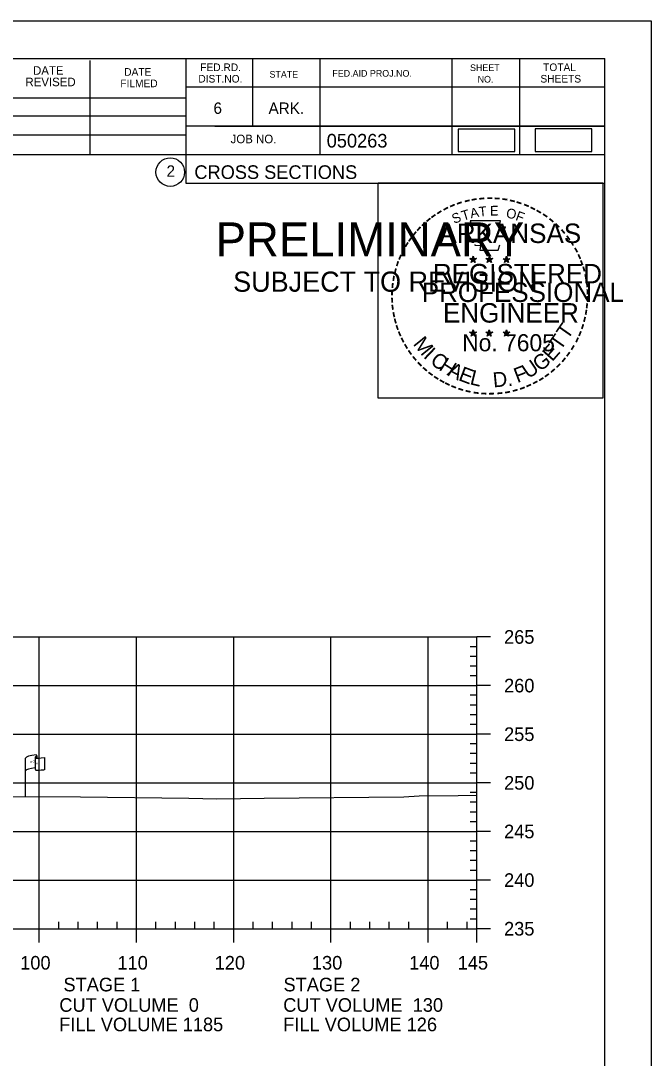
# Model space of a CAD drawing. Extents: x 1365647 to 1367999, y 387113 to 400173.
# Drawn here: x 1365992.2 to 1366057, y 398999.7 to 399106.3 of the extents above; entities that cross this region are included whole.
import ezdxf

# ---------------------------------------------------------------- set-up
doc = ezdxf.new("R2010")
doc.units = 0
for name, color, linetype in [('E_Existing ROW', 7, 'Continuous'), ('R_Axis', 7, 'Continuous'), ('R_Axis Annot', 7, 'Continuous'), ('R_Border', 7, 'Continuous'), ('R_Border PE', 7, 'Continuous'), ('R_Border Prem', 7, 'Continuous'), ('R_Detour', 7, 'Continuous'), ('R_Exist Surface', 7, 'Continuous'), ('R_Grid', 7, 'Continuous'), ('R_No Plot', 7, 'Continuous')]:
    doc.layers.add(name, color=color, linetype=linetype)

msp = doc.modelspace()

# ---------------------------------------------------------------- linework, layer by layer
at = {"layer": 'E_Existing ROW'}
for p, q in [((1365992.68, 399026.55), (1365992.68, 399030.5)), ((1365993.68, 399030.6), (1365993.68, 399030.58)), ((1365993.68, 399030.58), (1365993.68, 399029.36)), ((1365993.85, 399030.75), (1365993.85, 399030.51)), ((1365994.62, 399030.56), (1365994.62, 399029.32))]:
    msp.add_line(p, q, dxfattribs=at)
for centre, radius, start, end in [((1365993.76, 399030.6), 0.078, 88.6458, 274.2828), ((1365993.77, 399030.75), 0.0783, 263.0712, 93.9564), ((1365993.76, 399029.36), 0.0783, 180, 273.9564)]:
    msp.add_arc(centre, radius, start, end, dxfattribs=at)
for centre, major_axis, ratio, start_param, end_param in [((1365994.27, 399030.55), (-1.58, -0.04), 0.19887, 5.030368, 6.283185), ((1365994.97, 399030.66), (-1.23, -0.13), 0.052933, 0.159456, 1.268315), ((1365994.26, 399029.23), (-1.58, -0.04), 0.19887, 5.083035, 6.194897), ((1365994.97, 399029.42), (-1.23, -0.13), 0.052933, 0.159456, 1.268315)]:
    msp.add_ellipse(centre, major_axis=major_axis, ratio=ratio, start_param=start_param, end_param=end_param, dxfattribs=at)
at = {"layer": 'R_Axis'}
for p, q in [((1366039.09, 399012.97), (1366039.09, 399042.97)), ((1366040.49, 399042.97), (1366039.09, 399042.97)), ((1366039.09, 399041.97), (1366038.39, 399041.97)), ((1366039.09, 399040.97), (1366038.39, 399040.97)), ((1366039.09, 399039.97), (1366038.39, 399039.97)), ((1366039.09, 399038.97), (1366038.39, 399038.97)), ((1366040.49, 399037.97), (1366039.09, 399037.97)), ((1366039.09, 399036.97), (1366038.39, 399036.97)), ((1366039.09, 399035.97), (1366038.39, 399035.97)), ((1366039.09, 399034.97), (1366038.39, 399034.97)), ((1366039.09, 399033.97), (1366038.39, 399033.97)), ((1366040.49, 399032.97), (1366039.09, 399032.97)), ((1366039.09, 399031.97), (1366038.39, 399031.97)), ((1366039.09, 399030.97), (1366038.39, 399030.97)), ((1366039.09, 399029.97), (1366038.39, 399029.97)), ((1366039.09, 399028.97), (1366038.39, 399028.97)), ((1366040.49, 399027.97), (1366039.09, 399027.97)), ((1366039.09, 399026.97), (1366038.39, 399026.97)), ((1366039.09, 399025.97), (1366038.39, 399025.97)), ((1366039.09, 399024.97), (1366038.39, 399024.97)), ((1366039.09, 399023.97), (1366038.39, 399023.97)), ((1366040.49, 399022.97), (1366039.09, 399022.97)), ((1366039.09, 399021.97), (1366038.39, 399021.97)), ((1366039.09, 399020.97), (1366038.39, 399020.97)), ((1366039.09, 399019.97), (1366038.39, 399019.97)), ((1366039.09, 399018.97), (1366038.39, 399018.97)), ((1366040.49, 399017.97), (1366039.09, 399017.97)), ((1366039.09, 399016.97), (1366038.39, 399016.97)), ((1366039.09, 399015.97), (1366038.39, 399015.97)), ((1366039.09, 399014.97), (1366038.39, 399014.97)), ((1366039.09, 399013.97), (1366038.39, 399013.97)), ((1365749.09, 399012.97), (1366039.09, 399012.97)), ((1365994.09, 399011.57), (1365994.09, 399012.97)), ((1365996.09, 399012.97), (1365996.09, 399013.67)), ((1365998.09, 399012.97), (1365998.09, 399013.67)), ((1366000.09, 399012.97), (1366000.09, 399013.67)), ((1366002.09, 399012.97), (1366002.09, 399013.67)), ((1366004.09, 399011.57), (1366004.09, 399012.97)), ((1366006.09, 399012.97), (1366006.09, 399013.67)), ((1366008.09, 399012.97), (1366008.09, 399013.67)), ((1366010.09, 399012.97), (1366010.09, 399013.67)), ((1366012.09, 399012.97), (1366012.09, 399013.67)), ((1366014.09, 399011.57), (1366014.09, 399012.97)), ((1366016.09, 399012.97), (1366016.09, 399013.67)), ((1366018.09, 399012.97), (1366018.09, 399013.67)), ((1366020.09, 399012.97), (1366020.09, 399013.67)), ((1366022.09, 399012.97), (1366022.09, 399013.67)), ((1366024.09, 399011.57), (1366024.09, 399012.97)), ((1366026.09, 399012.97), (1366026.09, 399013.67)), ((1366028.09, 399012.97), (1366028.09, 399013.67)), ((1366030.09, 399012.97), (1366030.09, 399013.67)), ((1366032.09, 399012.97), (1366032.09, 399013.67)), ((1366034.09, 399011.57), (1366034.09, 399012.97)), ((1366036.09, 399012.97), (1366036.09, 399013.67)), ((1366038.09, 399012.97), (1366038.09, 399013.67)), ((1366039.09, 399011.57), (1366039.09, 399012.97)), ((1366040.49, 399012.97), (1366039.09, 399012.97))]:
    msp.add_line(p, q, dxfattribs=at)
at = {"layer": 'R_Border'}
for p, q in [((1365736.09, 399102.43), (1366052.27, 399102.43)), ((1366009.17, 399102.43), (1366009.17, 399089.63)), ((1366016.01, 399102.43), (1366016.01, 399095.49)), ((1366022.95, 399102.43), (1366022.95, 399092.55)), ((1366036.53, 399102.43), (1366036.53, 399092.55)), ((1366043.47, 399102.43), (1366043.47, 399092.55)), ((1366052.27, 398896.97), (1366052.27, 399102.43)), ((1365999.31, 399092.55), (1365999.31, 399102.23)), ((1366052.27, 399099.49), (1366009.17, 399099.49)), ((1366052.27, 399099.51), (1366052.27, 399099.51)), ((1365970.01, 399098.41), (1366009.17, 399098.41)), ((1365970.01, 399096.55), (1366009.17, 399096.55)), ((1366052.27, 399095.49), (1366009.17, 399095.49)), ((1366012.13, 399095.49), (1366052.27, 399095.49)), ((1365970.01, 399094.61), (1366009.17, 399094.61)), ((1366052.27, 399092.55), (1365970.01, 399092.55)), ((1366009.17, 399089.63), (1366052.27, 399089.63))]:
    msp.add_line(p, q, dxfattribs=at)
msp.add_circle((1366007.56, 399090.76), 1.47, dxfattribs=at)
at = {"layer": 'R_Border PE'}
for p, q in [((1366038.71, 399082.13), (1366038.66, 399081.88)), ((1366038.71, 399081.76), (1366038.71, 399082.13)), ((1366038.71, 399082.13), (1366038.75, 399081.88)), ((1366040.38, 399082.13), (1366040.33, 399081.88)), ((1366040.38, 399081.76), (1366040.38, 399082.13)), ((1366040.38, 399082.13), (1366040.42, 399081.88)), ((1366042.14, 399082.12), (1366042.1, 399081.87)), ((1366042.14, 399081.75), (1366042.14, 399082.12)), ((1366042.14, 399082.12), (1366042.19, 399081.87)), ((1366038.36, 399081.88), (1366038.71, 399081.76)), ((1366038.36, 399081.88), (1366038.61, 399081.83)), ((1366038.36, 399081.88), (1366038.59, 399081.75)), ((1366038.49, 399081.47), (1366038.71, 399081.76)), ((1366038.49, 399081.47), (1366038.62, 399081.71)), ((1366038.49, 399081.47), (1366038.7, 399081.68)), ((1366038.92, 399081.47), (1366038.7, 399081.68)), ((1366039.05, 399081.88), (1366038.71, 399081.76)), ((1366038.92, 399081.47), (1366038.71, 399081.76)), ((1366039.05, 399081.88), (1366038.77, 399081.83)), ((1366038.92, 399081.47), (1366038.78, 399081.76)), ((1366039.05, 399081.88), (1366038.85, 399081.77)), ((1366040.03, 399081.88), (1366040.38, 399081.76)), ((1366040.03, 399081.88), (1366040.28, 399081.83)), ((1366040.03, 399081.88), (1366040.26, 399081.75)), ((1366040.16, 399081.47), (1366040.38, 399081.76)), ((1366040.16, 399081.47), (1366040.29, 399081.71)), ((1366040.16, 399081.47), (1366040.37, 399081.68)), ((1366040.59, 399081.47), (1366040.37, 399081.68)), ((1366040.72, 399081.88), (1366040.38, 399081.76)), ((1366040.59, 399081.47), (1366040.38, 399081.76)), ((1366040.72, 399081.88), (1366040.44, 399081.83)), ((1366040.59, 399081.47), (1366040.45, 399081.76)), ((1366040.72, 399081.88), (1366040.52, 399081.77)), ((1366041.79, 399081.86), (1366042.14, 399081.75)), ((1366041.79, 399081.86), (1366042.04, 399081.82)), ((1366041.79, 399081.86), (1366042.03, 399081.74)), ((1366041.92, 399081.46), (1366042.14, 399081.75)), ((1366041.92, 399081.46), (1366042.05, 399081.7)), ((1366041.92, 399081.46), (1366042.14, 399081.67)), ((1366042.49, 399081.86), (1366042.14, 399081.75)), ((1366042.35, 399081.46), (1366042.14, 399081.75)), ((1366042.35, 399081.46), (1366042.14, 399081.67)), ((1366042.49, 399081.86), (1366042.2, 399081.81)), ((1366042.35, 399081.46), (1366042.22, 399081.75)), ((1366042.49, 399081.86), (1366042.28, 399081.76)), ((1366038.35, 399074.3), (1366038.7, 399074.19)), ((1366038.35, 399074.3), (1366038.61, 399074.26)), ((1366038.35, 399074.3), (1366038.59, 399074.18)), ((1366038.49, 399073.89), (1366038.7, 399074.19)), ((1366038.49, 399073.89), (1366038.61, 399074.14)), ((1366038.49, 399073.89), (1366038.7, 399074.11)), ((1366038.7, 399074.56), (1366038.66, 399074.3)), ((1366038.7, 399074.19), (1366038.7, 399074.56)), ((1366038.7, 399074.56), (1366038.75, 399074.31)), ((1366039.05, 399074.3), (1366038.7, 399074.19)), ((1366038.91, 399073.89), (1366038.7, 399074.19)), ((1366038.91, 399073.89), (1366038.7, 399074.11)), ((1366039.05, 399074.3), (1366038.76, 399074.25)), ((1366038.91, 399073.89), (1366038.78, 399074.19)), ((1366039.05, 399074.3), (1366038.84, 399074.2)), ((1366040.02, 399074.3), (1366040.37, 399074.19)), ((1366040.02, 399074.3), (1366040.27, 399074.26)), ((1366040.02, 399074.3), (1366040.26, 399074.18)), ((1366040.15, 399073.89), (1366040.37, 399074.19)), ((1366040.15, 399073.89), (1366040.28, 399074.14)), ((1366040.15, 399073.89), (1366040.37, 399074.11)), ((1366040.37, 399074.56), (1366040.33, 399074.3)), ((1366040.37, 399074.19), (1366040.37, 399074.56)), ((1366040.37, 399074.56), (1366040.42, 399074.31)), ((1366040.72, 399074.3), (1366040.37, 399074.19)), ((1366040.58, 399073.89), (1366040.37, 399074.19)), ((1366040.58, 399073.89), (1366040.37, 399074.11)), ((1366040.72, 399074.3), (1366040.43, 399074.25)), ((1366040.58, 399073.89), (1366040.45, 399074.19)), ((1366040.72, 399074.3), (1366040.51, 399074.2)), ((1366041.79, 399074.29), (1366042.14, 399074.18)), ((1366041.79, 399074.29), (1366042.04, 399074.25)), ((1366041.79, 399074.29), (1366042.03, 399074.17)), ((1366041.92, 399073.88), (1366042.14, 399074.18)), ((1366041.92, 399073.88), (1366042.05, 399074.13)), ((1366041.92, 399073.88), (1366042.14, 399074.1)), ((1366042.14, 399074.55), (1366042.1, 399074.29)), ((1366042.14, 399074.18), (1366042.14, 399074.55)), ((1366042.14, 399074.55), (1366042.19, 399074.3)), ((1366042.48, 399074.29), (1366042.14, 399074.18)), ((1366042.35, 399073.88), (1366042.14, 399074.18)), ((1366042.35, 399073.88), (1366042.14, 399074.1)), ((1366042.48, 399074.29), (1366042.2, 399074.24)), ((1366042.35, 399073.88), (1366042.21, 399074.18)), ((1366042.48, 399074.29), (1366042.28, 399074.19))]:
    msp.add_line(p, q, dxfattribs=at)
for points in [[(1366038.4, 399085.75), (1366038.67, 399084.93)], [(1366041.91, 399084.83), (1366042.05, 399085.12), (1366041.37, 399085.09), (1366041.51, 399085.75), (1366038.4, 399085.75)], [(1366038.89, 399083.33), (1366038.89, 399083.24), (1366039.45, 399083.22), (1366039.4, 399082.75), (1366041.27, 399082.75), (1366041.47, 399083.29)], [(1366038.71, 399082.13), (1366038.92, 399081.47), (1366038.36, 399081.88), (1366039.05, 399081.88), (1366038.49, 399081.47), (1366038.71, 399082.13)], [(1366040.38, 399082.13), (1366040.59, 399081.47), (1366040.03, 399081.88), (1366040.72, 399081.88), (1366040.16, 399081.47), (1366040.38, 399082.13)], [(1366042.14, 399082.12), (1366042.35, 399081.46), (1366041.79, 399081.86), (1366042.49, 399081.86), (1366041.92, 399081.46), (1366042.14, 399082.12)], [(1366038.7, 399074.56), (1366038.91, 399073.89), (1366038.35, 399074.3), (1366039.05, 399074.3), (1366038.49, 399073.89), (1366038.7, 399074.56)], [(1366040.37, 399074.56), (1366040.58, 399073.89), (1366040.02, 399074.3), (1366040.72, 399074.3), (1366040.15, 399073.89), (1366040.37, 399074.56)], [(1366042.14, 399074.55), (1366042.35, 399073.88), (1366041.79, 399074.29), (1366042.48, 399074.29), (1366041.92, 399073.88), (1366042.14, 399074.55)]]:
    msp.add_lwpolyline(points, dxfattribs=at)
for centre, radius in [((1366038.7, 399081.76), 0.172), ((1366038.7, 399081.76), 0.145), ((1366038.7, 399081.76), 0.116), ((1366038.7, 399081.76), 0.0991), ((1366038.7, 399081.76), 0.0747), ((1366038.7, 399081.76), 0.0495), ((1366038.7, 399081.76), 0.0296), ((1366040.37, 399081.76), 0.172), ((1366040.37, 399081.76), 0.145), ((1366040.37, 399081.76), 0.116), ((1366040.37, 399081.76), 0.0991), ((1366040.37, 399081.76), 0.0747), ((1366040.37, 399081.76), 0.0495), ((1366040.37, 399081.76), 0.0296), ((1366042.14, 399081.75), 0.172), ((1366042.14, 399081.75), 0.145), ((1366042.14, 399081.75), 0.116), ((1366042.14, 399081.75), 0.0991), ((1366042.14, 399081.75), 0.0747), ((1366042.14, 399081.75), 0.0495), ((1366042.14, 399081.75), 0.0296), ((1366038.7, 399074.19), 0.172), ((1366038.7, 399074.19), 0.145), ((1366038.7, 399074.19), 0.116), ((1366038.7, 399074.19), 0.0991), ((1366038.7, 399074.19), 0.0747), ((1366038.7, 399074.19), 0.0495), ((1366038.7, 399074.19), 0.0296), ((1366040.37, 399074.19), 0.172), ((1366040.37, 399074.19), 0.145), ((1366040.37, 399074.19), 0.116), ((1366040.37, 399074.19), 0.0991), ((1366040.37, 399074.19), 0.0747), ((1366040.37, 399074.19), 0.0495), ((1366040.37, 399074.19), 0.0296), ((1366042.14, 399074.18), 0.172), ((1366042.14, 399074.18), 0.145), ((1366042.14, 399074.18), 0.116), ((1366042.14, 399074.18), 0.0991), ((1366042.14, 399074.18), 0.0747), ((1366042.14, 399074.18), 0.0495), ((1366042.14, 399074.18), 0.0296)]:
    msp.add_circle(centre, radius, dxfattribs=at)
at = {"layer": 'R_Detour'}
for points in [[(1366037.16, 399092.88), (1366043, 399092.88), (1366043, 399095.19), (1366037.16, 399095.19)], [(1366045.08, 399092.89), (1366050.91, 399092.89), (1366050.91, 399095.2), (1366045.08, 399095.2)]]:
    msp.add_lwpolyline(points, close=True, dxfattribs=at)
at = {"layer": 'R_Exist Surface'}
msp.add_lwpolyline([(1365937.07, 399027.44), (1365947.31, 399027.21), (1365949.67, 399027.17), (1365955.95, 399027.08), (1365968.23, 399026.73), (1365971.22, 399026.67), (1365971.5, 399026.66), (1365972.64, 399026.6), (1365978.87, 399026.59), (1365998.33, 399026.54), (1366009.48, 399026.38), (1366012.35, 399026.32), (1366017.23, 399026.38), (1366031.57, 399026.53), (1366033.16, 399026.62), (1366037.16, 399026.66), (1366039.09, 399026.69)], dxfattribs=at)
at = {"layer": 'R_Grid'}
for p, q in [((1365749.09, 399042.97), (1366039.09, 399042.97)), ((1365994.09, 399012.97), (1365994.09, 399042.97)), ((1366004.09, 399012.97), (1366004.09, 399042.97)), ((1366014.09, 399012.97), (1366014.09, 399042.97)), ((1366024.09, 399012.97), (1366024.09, 399042.97)), ((1366034.09, 399012.97), (1366034.09, 399042.97)), ((1366039.09, 399012.97), (1366039.09, 399042.97)), ((1365749.09, 399037.97), (1366039.09, 399037.97)), ((1365749.09, 399032.97), (1366039.09, 399032.97)), ((1365749.09, 399027.97), (1366039.09, 399027.97)), ((1365749.09, 399022.97), (1366039.09, 399022.97)), ((1365749.09, 399017.97), (1366039.09, 399017.97)), ((1365749.09, 399012.97), (1366039.09, 399012.97))]:
    msp.add_line(p, q, dxfattribs=at)
at = {"layer": 'R_No Plot'}
msp.add_line((1365723.69, 399106.32), (1366057.03, 399106.32), dxfattribs=at)
for points in [[(1365723.69, 399106.32), (1366057.03, 399106.32), (1366057.03, 398892.99), (1365723.69, 398892.99)], [(1366028.95, 399089.66), (1366052.04, 399089.66), (1366052.04, 399067.51), (1366028.95, 399067.51)]]:
    msp.add_lwpolyline(points, close=True, dxfattribs=at)

# ---------------------------------------------------------------- texts
at = {"layer": 'E_Existing ROW'}
for s, height, rotation, p in [('R ', 0.2, 9.9884, (1365993.2, 399030)), (' O', 0.2, 9.9884, (1365993.35, 399030.05)), ('W', 0.2, 351.1788, (1365993.68, 399029.88)), ('DWB 11-9-07', 0.001, 90, (1365993.85, 399030.51)), ('DWB 11-9-07', 0.001, 5.0717, (1365994.61, 399029.32)), ('DWB 11-9-07', 0.001, 90, (1365992.68, 399026.55))]:
    msp.add_text(s, height=height, rotation=rotation, dxfattribs=at).set_placement(p)
at = {"layer": 'R_Axis Annot'}
for s, p in [('265', (1366041.89, 399042.27)), ('260', (1366041.89, 399037.27)), ('255', (1366041.89, 399032.27)), ('250', (1366041.89, 399027.27)), ('245', (1366041.89, 399022.27)), ('240', (1366041.89, 399017.27)), ('235', (1366041.89, 399012.27)), ('100', (1365992.13, 399008.77)), ('110', (1366002.13, 399008.77)), ('120', (1366012.13, 399008.77)), ('130', (1366022.13, 399008.77)), ('140', (1366032.13, 399008.77)), ('145', (1366037.12, 399008.77)), ('STAGE 1', (1365996.58, 399006.53)), ('STAGE 2', (1366019.21, 399006.53)), ('CUT VOLUME  0', (1365996.15, 399004.43)), ('CUT VOLUME  130', (1366019.18, 399004.43)), ('FILL VOLUME 1185', (1365996.15, 399002.43)), ('FILL VOLUME 126', (1366019.18, 399002.43))]:
    msp.add_text(s, height=1.4, dxfattribs=at).set_placement(p)
at = {"layer": 'R_Border'}
for s, height, p in [('DATE', 0.879, (1365993.45, 399100.77)), ('DATE', 0.782, (1366002.83, 399100.67)), ('FED.RD.', 0.782, (1366010.65, 399101.15)), ('SHEET', 0.684, (1366038.39, 399101.15)), ('TOTAL', 0.782, (1366045.91, 399101.15)), ('REVISED', 0.879, (1365992.67, 399099.59)), ('FILMED', 0.782, (1366002.43, 399099.49)), ('DIST.NO.', 0.782, (1366010.45, 399099.97)), ('STATE', 0.684, (1366017.77, 399100.47)), ('FED.AID PROJ.NO.', 0.684, (1366024.23, 399100.57)), ('NO.', 0.684, (1366039.17, 399099.97)), ('SHEETS', 0.782, (1366045.63, 399099.97)), ('6', 1.17, (1366012.01, 399096.75)), ('ARK.', 1.172, (1366017.67, 399096.75)), ('JOB NO.', 0.879, (1366013.77, 399093.73)), ('050263', 1.4, (1366023.65, 399093.29)), ('2', 1.17, (1366007.18, 399090.28)), ('CROSS SECTIONS', 1.4, (1366010.04, 399090.06))]:
    msp.add_text(s, height=height, rotation=360, dxfattribs=at).set_placement(p)
at = {"layer": 'R_Border PE'}
for s, height, rotation, p in [('-', 1.6, 24.3072, (1366036.51, 399086.61)), ('-', 1.6, 19.1761, (1366037.15, 399086.88)), ('-', 1.6, 13.6301, (1366037.9, 399087.12)), ('-', 1.6, 10.2193, (1366038.57, 399087.28)), ('-', 1.6, 5.8968, (1366039.3, 399087.39)), ('-', 1.6, 0.1862, (1366040.07, 399087.47)), ('-', 1.6, 357.743, (1366040.8, 399087.45)), ('-', 1.6, 352.1617, (1366041.54, 399087.4)), ('-', 1.6, 347.2049, (1366042.26, 399087.28)), ('-', 1.6, 342.3362, (1366042.9, 399087.13)), ('-', 1.6, 337.8551, (1366043.63, 399086.9)), ('-', 1.6, 36.2317, (1366034.7, 399085.53)), ('-', 1.6, 34.0636, (1366035.28, 399085.92)), ('-', 1.6, 28.7918, (1366035.88, 399086.29)), ('S', 1, 21.594, (1366036.75, 399085.43)), ('T', 1, 16.4036, (1366037.67, 399085.76)), ('A', 1, 11.2132, (1366038.49, 399086.01)), ('T', 1, 6.0228, (1366039.34, 399086.18)), ('E', 1, 0.8323, (1366040.45, 399086.29)), ('O', 1, 350.4515, (1366042.05, 399086.08)), ('F', 1, 340.0707, (1366043, 399085.85)), ('-', 1.6, 334.1211, (1366044.26, 399086.63)), ('-', 1.6, 329.6409, (1366044.84, 399086.35)), ('-', 1.6, 325.8627, (1366045.48, 399085.99)), ('-', 1.6, 42.9622, (1366033.79, 399084.73)), ('-', 1.6, 38.9507, (1366034.23, 399085.15)), ('ARKANSAS', 2, 360, (1366035.25, 399083.47)), ('-', 1.6, 320.5297, (1366046.09, 399085.56)), ('-', 1.6, 315.5786, (1366046.69, 399085.08)), ('-', 1.6, 50.6142, (1366032.94, 399083.77)), ('-', 1.6, 48.423, (1366033.35, 399084.26)), ('-', 1.6, 309.8797, (1366047.26, 399084.53)), ('-', 1.6, 306.6522, (1366047.79, 399083.92)), ('-', 1.6, 58.0706, (1366032.21, 399082.68)), ('-', 1.6, 54.2325, (1366032.53, 399083.2)), ('-', 1.4, 303.6753, (1366048.27, 399083.36)), ('-', 1.6, 67.7743, (1366031.63, 399081.45)), ('-', 1.6, 62.8713, (1366031.89, 399082.06)), ('-', 1.6, 299.6684, (1366048.59, 399082.75)), ('-', 1.6, 294.6628, (1366048.92, 399082.14)), ('-', 1.6, 72.3945, (1366031.41, 399080.82)), ('REGISTERED', 2, 360, (1366034.57, 399079.32)), ('DWB', 0.01, 360, (1366038.69, 399081.76)), ('DWB', 0.01, 360, (1366040.36, 399081.76)), ('DWB', 0.01, 360, (1366042.12, 399081.75)), ('-', 1.6, 290.5728, (1366049.17, 399081.56)), ('-', 1.6, 285.1233, (1366049.41, 399080.98)), ('-', 1.6, 81.2013, (1366031.09, 399079.39)), ('-', 1.6, 75.461, (1366031.22, 399080.11)), ('-', 1.6, 280.5493, (1366049.61, 399080.24)), ('-', 1.6, 85.1863, (1366031.01, 399078.7)), ('PROFESSIONAL', 2, 360, (1366033.42, 399077.41)), ('-', 1.6, 276.5962, (1366049.77, 399079.47)), ('-', 1.6, 94.1959, (1366031.02, 399077.28)), ('-', 1.6, 89.0622, (1366030.98, 399078)), ('-', 1.6, 274.3301, (1366049.83, 399078.75)), ('-', 1.6, 269.9407, (1366049.86, 399078.12)), ('-', 1.6, 98.9479, (1366031.09, 399076.61)), ('ENGINEER', 2, 360, (1366035.61, 399075.29)), ('-', 1.6, 263.5172, (1366049.84, 399077.45)), ('-', 1.6, 101.7149, (1366031.23, 399075.88)), ('-', 1.6, 105.4578, (1366031.39, 399075.28)), ('-', 1.6, 255.7626, (1366049.66, 399076.12)), ('-', 1.6, 260.9953, (1366049.77, 399076.8)), ('-', 1.6, 109.0874, (1366031.6, 399074.65)), ('T', 1.54, 55.055, (1366048.42, 399073.46)), ('-', 1.6, 252.8681, (1366049.48, 399075.4)), ('-', 1.6, 114.0643, (1366031.86, 399074.06)), ('-', 1.6, 115.7289, (1366032.16, 399073.44)), ('M', 1.54, 308.9175, (1366032.47, 399073.08)), ('No. 7605', 1.757, 360, (1366037.58, 399072.34)), ('DWB', 0.01, 360, (1366038.69, 399074.19)), ('DWB', 0.01, 360, (1366040.36, 399074.18)), ('DWB', 0.01, 360, (1366042.12, 399074.18)), ('T', 1.54, 55.055, (1366047.69, 399072.34)), ('-', 1.6, 244.6197, (1366049, 399074.1)), ('-', 1.6, 247.8887, (1366049.26, 399074.72)), ('-', 1.6, 120.4471, (1366032.52, 399072.85)), ('I', 1.54, 316.4636, (1366033.51, 399071.76)), ('E', 1.54, 48.7313, (1366046.84, 399071.21)), ('-', 1.6, 239.0712, (1366048.6, 399073.34)), ('-', 1.6, 125.8934, (1366032.92, 399072.29)), ('-', 1.6, 130.7181, (1366033.38, 399071.74)), ('C', 1.54, 324.0197, (1366034.19, 399071.14)), ('H', 1.54, 327.5342, (1366035.1, 399070.48)), ('U', 1.54, 34.4052, (1366044.39, 399069.46)), ('G', 1.54, 38.2173, (1366045.59, 399070.19)), ('-', 1.6, 231.2538, (1366047.77, 399072.12)), ('-', 1.6, 233.8452, (1366048.2, 399072.69)), ('-', 1.6, 134.2238, (1366033.9, 399071.19)), ('-', 1.6, 138.9338, (1366034.43, 399070.73)), ('A', 1.54, 332.5513, (1366035.95, 399069.95)), ('E', 1.54, 339.2068, (1366037.11, 399069.39)), ('L', 1.54, 346.2929, (1366038.3, 399068.96)), ('F', 1.54, 20.8202, (1366043.25, 399069.06)), ('-', 1.6, 221.0851, (1366046.77, 399071.05)), ('-', 1.6, 225.7653, (1366047.29, 399071.56)), ('-', 1.6, 144.6463, (1366034.98, 399070.32)), ('-', 1.6, 148.0898, (1366035.54, 399069.95)), ('-', 1.6, 151.5704, (1366036.12, 399069.63)), ('D.', 1.54, 5.2602, (1366040.8, 399068.62)), ('-', 1.6, 207.3568, (1366045.13, 399069.85)), ('-', 1.6, 212.2491, (1366045.69, 399070.19)), ('-', 1.6, 215.7363, (1366046.22, 399070.58)), ('-', 1.6, 154.6002, (1366036.64, 399069.38)), ('-', 1.6, 158.5612, (1366037.27, 399069.13)), ('-', 1.6, 162.7983, (1366037.96, 399068.91)), ('-', 1.6, 167.5555, (1366038.67, 399068.75)), ('-', 1.6, 191.2858, (1366042.48, 399068.81)), ('-', 1.6, 195.4743, (1366043.21, 399069.01)), ('-', 1.6, 200.7184, (1366043.89, 399069.25)), ('-', 1.6, 204.2516, (1366044.5, 399069.53)), ('-', 1.6, 173.1155, (1366039.44, 399068.64)), ('-', 1.6, 176.5183, (1366040.19, 399068.59)), ('-', 1.6, 181.5918, (1366040.93, 399068.61)), ('-', 1.6, 185.8167, (1366041.74, 399068.68))]:
    msp.add_text(s, height=height, rotation=rotation, dxfattribs=at).set_placement(p)
at = {"layer": 'R_Border Prem'}
for s, height, p in [('PRELIMINARY', 3.5, (1366012.23, 399082.09)), ('DWB', 0.01, (1366012.97, 399083.94)), ('SUBJECT TO REVISION', 2.0751, (1366014.03, 399078.46))]:
    msp.add_text(s, height=height, rotation=360, dxfattribs=at).set_placement(p)

doc.saveas('drawing.dxf')
